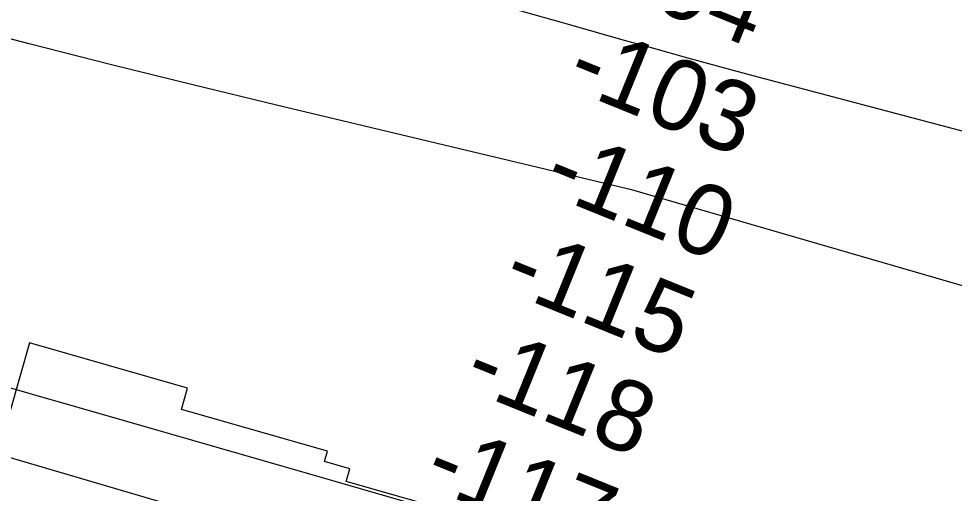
# Model space of a CAD drawing. Extents: x 3734862 to 3772949, y 391520 to 417239.
# Drawn here: x 3744100 to 3744984, y 404988 to 405437 of the extents above; entities that cross this region are included whole.
import ezdxf

# ---------------------------------------------------------------- set-up
doc = ezdxf.new("R2010")
doc.units = 0
for name, color, linetype in [('V-RIVR-RANG', 7, 'Continuous'), ('V-RRAP-RVMT', 7, 'Continuous'), ('V-TOPO-MAJR', 7, 'Continuous'), ('V-TOPO-MINR', 7, 'Continuous')]:
    doc.layers.add(name, color=color, linetype=linetype)

msp = doc.modelspace()

# ---------------------------------------------------------------- linework, layer by layer
at = {"layer": 'V-RRAP-RVMT'}
for p, q in [((3744110.14, 405130.28), (3744091.79, 405066.13)), ((3744259.47, 405087.67), (3744110.14, 405130.28)), ((3744253.66, 405067.23), (3744259.47, 405087.67)), ((3744391.79, 405027.83), (3744253.66, 405067.23)), ((3744389.05, 405018.24), (3744391.79, 405027.83)), ((3744412.93, 405011.21), (3744389.05, 405018.24)), ((3744409.46, 404999.35), (3744412.93, 405011.21)), ((3744524.73, 404966.46), (3744409.46, 404999.35))]:
    msp.add_line(p, q, dxfattribs=at)
at = {"layer": 'V-TOPO-MAJR'}
for points in [[(3747756.88, 404768.38), (3747094.83, 404888.53), (3746329.63, 404976.88), (3745580.58, 405176.36), (3745566.76, 405180.02), (3745552.93, 405183.66), (3745539.1, 405187.26), (3745525.25, 405190.84), (3745433.3, 405214.48), (3745373.5, 405229.93), (3745313.72, 405245.48), (3745253.97, 405261.17), (3745194.26, 405276.95), (3744794.08, 405383.23), (3744762.76, 405391.63), (3744731.47, 405400.14), (3744700.22, 405408.81), (3744669, 405417.58), (3744623.15, 405430.59), (3744569.04, 405445.99), (3744514.96, 405461.47), (3744460.9, 405477.06), (3744406.87, 405492.72), (3743949.17, 405625.87)], [(3744046.53, 405035.05), (3744456.13, 404914.76), (3744490.57, 404904.61), (3744524.99, 404894.42), (3744559.39, 404884.17), (3744593.78, 404873.88), (3744628.18, 404863.63), (3744662.61, 404853.47), (3744697.08, 404843.45), (3744731.58, 404833.52), (3745350.31, 404656.75), (3745366.69, 404652.23), (3745383.12, 404647.91), (3745399.62, 404643.89), (3745416.18, 404640.06), (3745512.87, 404618.61), (3745577.83, 404604.32), (3745642.82, 404590.16)]]:
    msp.add_lwpolyline(points, dxfattribs=at)
at = {"layer": 'V-TOPO-MINR'}
for points in [[(3745665.7, 404999.08), (3745612.39, 405010.96), (3745532.46, 405029.09), (3745519.19, 405032.23), (3745505.96, 405035.52), (3745492.79, 405039.05), (3745479.66, 405042.73), (3744680.3, 405274.77), (3744343.7, 405355.24), (3744265.65, 405374.19), (3744187.69, 405393.5), (3744109.86, 405413.34), (3744032.13, 405433.55)], [(3744024.21, 405107.25), (3744111.83, 405082.05), (3744199.45, 405056.83), (3744287.05, 405031.58), (3744374.65, 405006.3), (3744496.69, 404971.07), (3744523.27, 404963.39), (3744549.85, 404955.72), (3744576.42, 404948.04), (3744602.99, 404940.36), (3744880.22, 404860.24), (3744967.36, 404835.26), (3745054.58, 404810.54), (3745141.91, 404786.21), (3745229.3, 404762.13), (3745342.69, 404731.16), (3745373.48, 404722.88), (3745404.31, 404714.76), (3745435.2, 404706.88), (3745466.14, 404699.16), (3745876.6, 404598.46)]]:
    msp.add_lwpolyline(points, dxfattribs=at)

# ---------------------------------------------------------------- texts
at = {"layer": 'V-RIVR-RANG'}
for s, p in [('-94', (3744670.97, 405458.22)), ('-103', (3744614.83, 405373.07)), ('-110', (3744592.91, 405274.05)), ('-115', (3744554.37, 405181.77)), ('-118', (3744517.54, 405088.8)), ('-117', (3744479.97, 404996.12))]:
    msp.add_text(s, height=67, rotation=337.92769, dxfattribs=at).set_placement(p)

doc.saveas('drawing.dxf')
